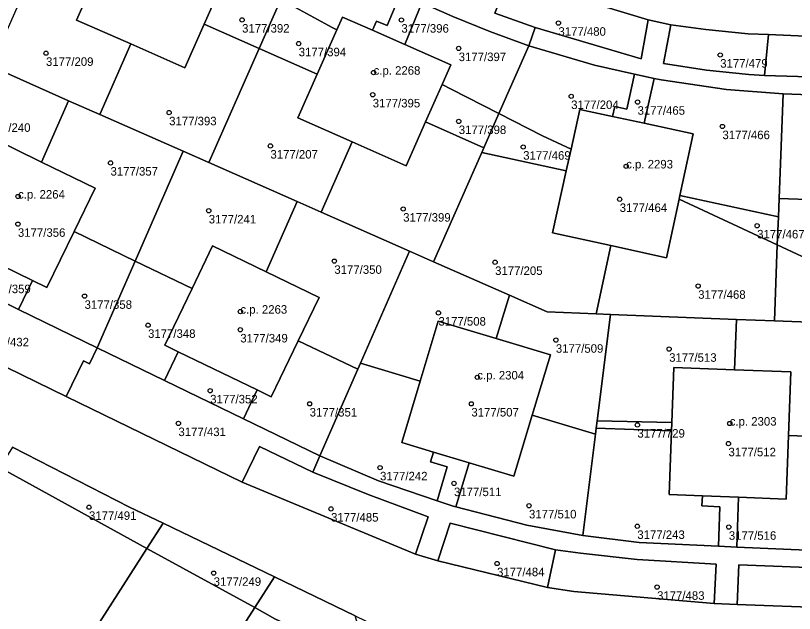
# Model space of a CAD drawing. Extents: x -878211 to -870363, y -1058464 to -1052522.
# Drawn here: x -874043.9 to -873952.4, y -1057102.1 to -1057031.9 of the extents above; entities that cross this region are included whole.
import ezdxf

# ---------------------------------------------------------------- set-up
doc = ezdxf.new("R2010")
doc.units = 0
for name, color, linetype in [('Vrstva 50', 7, 'Continuous'), ('Vrstva 51', 7, 'Continuous'), ('Vrstva 52', 7, 'Continuous')]:
    doc.layers.add(name, color=color, linetype=linetype)

msp = doc.modelspace()

# ---------------------------------------------------------------- linework, layer by layer
at = {"layer": 'Vrstva 50'}
for centre in [(-874017.26, -1057032.42994), (-873998.54, -1057032.43994), (-873980.09, -1057032.79994), (-874010.61, -1057035.20994), (-873991.81, -1057035.77994), (-874040.3, -1057036.33994), (-873961.08, -1057036.54994), (-874001.81, -1057038.61994), (-874001.91, -1057041.21994), (-873978.59, -1057041.40994), (-873970.79, -1057042.07994), (-874025.83, -1057043.31994), (-873991.8, -1057044.34994), (-873960.82, -1057044.94994), (-874013.93, -1057047.22994), (-873984.23, -1057047.35994), (-874032.72, -1057049.22994), (-873972.13, -1057049.62994), (-874043.58, -1057053.16994), (-873972.89, -1057053.49994), (-874021.18, -1057054.84994), (-873998.33, -1057054.63994), (-874043.6, -1057056.41994), (-873956.74, -1057056.60994), (-874006.42, -1057060.76994), (-873987.53, -1057060.89994), (-873963.67, -1057063.69994), (-874035.77, -1057064.87994), (-874017.46, -1057066.68994), (-873994.19, -1057066.84994), (-874028.31, -1057068.28994), (-874017.47, -1057068.82994), (-873980.39, -1057070.03994), (-873967.08, -1057071.09994), (-873989.62, -1057074.41994), (-874021.01, -1057075.98994), (-874009.32, -1057077.52994), (-873990.32, -1057077.52994), (-874024.74, -1057079.82994), (-873959.96, -1057079.83994), (-873970.81, -1057080.00994), (-873960.11, -1057082.19994), (-874001.05, -1057085.02994), (-873992.36, -1057086.87994), (-874035.25, -1057089.66994), (-874006.81, -1057089.86994), (-873983.55, -1057089.49994), (-873970.82, -1057091.90994), (-873960.07, -1057092.00994), (-873987.3, -1057096.28994), (-874020.6, -1057097.41994), (-873968.5, -1057099.05994)]:
    msp.add_circle(centre, 0.25, dxfattribs=at)
at = {"layer": 'Vrstva 51'}
for points in [[(-873985.92, -1057027.43), (-874007.37, -1057018.02), (-874010.17, -1057024.24), (-873998.64, -1057029.31), (-873996.13, -1057030.42), (-873992.49, -1057032.02), (-873988.16, -1057033.81), (-873983.57, -1057035.48), (-873982.84, -1057033.33), (-873987.56, -1057031.63)], [(-874021.72, -1057032.94), (-874018.93, -1057026.61), (-874018.75, -1057026.21), (-874024.13, -1057023.77), (-874027.95, -1057022.15), (-874031.47, -1057020.59), (-874034.44, -1057027.32), (-874036.71, -1057032.45), (-874030.34, -1057035.26), (-874023.98, -1057038.07)], [(-874033.98, -1057043.53), (-874030.34, -1057035.26), (-874036.71, -1057032.45), (-874034.44, -1057027.32), (-874040.88, -1057024.48), (-874046.79, -1057037.88), (-874037.64, -1057041.92)], [(-873998.64, -1057029.31), (-874010.17, -1057024.24), (-874012.72, -1057030.01), (-874006.66, -1057033.33), (-874006.13, -1057033.6), (-874005.47, -1057032.1), (-874001.95, -1057033.65), (-874001.46, -1057032.56), (-874000.23, -1057033.1)], [(-874012.72, -1057030.01), (-874018.93, -1057026.61), (-874021.72, -1057032.94), (-874015.27, -1057035.79)], [(-873969.54, -1057032.43), (-873985.92, -1057027.43), (-873987.56, -1057031.63), (-873982.84, -1057033.33), (-873970.35, -1057037)], [(-873996.13, -1057030.42), (-873998.64, -1057029.31), (-874000.23, -1057033.1), (-874001.46, -1057032.56), (-874001.95, -1057033.65), (-873998.15, -1057035.33)], [(-874006.13, -1057033.6), (-874006.66, -1057033.33), (-874012.72, -1057030.01), (-874015.27, -1057035.79), (-874008.43, -1057038.8)], [(-873996.13, -1057030.42), (-873998.15, -1057035.33), (-873992.74, -1057037.72), (-873993.75, -1057040.01), (-873992.71, -1057040.55), (-873987.08, -1057043.43), (-873983.57, -1057035.48), (-873988.16, -1057033.81), (-873992.49, -1057032.02)], [(-874004.33, -1057046.75), (-873997.97, -1057049.56), (-873995.7, -1057044.42), (-873993.75, -1057040.01), (-873992.74, -1057037.72), (-873998.15, -1057035.33), (-874001.95, -1057033.65), (-874005.47, -1057032.1), (-874006.13, -1057033.6), (-874008.43, -1057038.8), (-874010.7, -1057043.93)], [(-874021.18, -1057049.18), (-874015.27, -1057035.79), (-874021.72, -1057032.94), (-874023.98, -1057038.07), (-874030.34, -1057035.26), (-874033.98, -1057043.53), (-874024.17, -1057047.86)], [(-873921.93, -1057042.3), (-873921.84, -1057040.06), (-873930.24, -1057039.74), (-873936.25, -1057039.56), (-873936.07, -1057034.98), (-873938.78, -1057034.87), (-873938.93, -1057039.48), (-873955.88, -1057038.97), (-873957.71, -1057038.84), (-873962.68, -1057038.34), (-873967.73, -1057037.55), (-873966.9, -1057032.99), (-873969.54, -1057032.43), (-873970.35, -1057037), (-873982.84, -1057033.33), (-873983.57, -1057035.48), (-873975.87, -1057037.76), (-873971.16, -1057038.79), (-873968.85, -1057039.3), (-873968.02, -1057039.48), (-873960.34, -1057040.59), (-873953.7, -1057041.11), (-873939.25, -1057041.65), (-873937.04, -1057041.73)], [(-873955.39, -1057034.15), (-873957.79, -1057034.05), (-873962.76, -1057033.57), (-873966.9, -1057032.99), (-873967.73, -1057037.55), (-873962.68, -1057038.34), (-873957.71, -1057038.84), (-873955.88, -1057038.97)], [(-873955.39, -1057034.15), (-873955.88, -1057038.97), (-873938.93, -1057039.48), (-873938.78, -1057034.87)], [(-873987.08, -1057043.43), (-873981.97, -1057046.04), (-873978.61, -1057047.6), (-873977.58, -1057042.94), (-873973.72, -1057043.77), (-873973.47, -1057042.6), (-873972.05, -1057042.91), (-873971.16, -1057038.79), (-873975.87, -1057037.76), (-873983.57, -1057035.48)], [(-874056.22, -1057047.93), (-874049.53, -1057051.16), (-874047.06, -1057046.09), (-874040.82, -1057049.13), (-874037.64, -1057041.92), (-874046.79, -1057037.88), (-874051.01, -1057036.01)], [(-874008.43, -1057038.8), (-874015.27, -1057035.79), (-874021.18, -1057049.18), (-874010.8, -1057053.76), (-874007.97, -1057055.01), (-874004.33, -1057046.75), (-874010.7, -1057043.93)], [(-873970.01, -1057044.57), (-873968.85, -1057039.3), (-873971.16, -1057038.79), (-873972.05, -1057042.91), (-873973.47, -1057042.6), (-873973.72, -1057043.77)], [(-873953.7, -1057041.11), (-873960.34, -1057040.59), (-873968.02, -1057039.48), (-873968.85, -1057039.3), (-873970.01, -1057044.57), (-873964.24, -1057045.82), (-873965.82, -1057053.04), (-873954.24, -1057055.55), (-873954.16, -1057053.39)], [(-873987.08, -1057043.43), (-873992.71, -1057040.55), (-873993.75, -1057040.01), (-873995.7, -1057044.42), (-873988.85, -1057047.44)], [(-873939.25, -1057041.65), (-873953.7, -1057041.11), (-873954.16, -1057053.39), (-873945.29, -1057053.74), (-873945.02, -1057046.42), (-873940.97, -1057046.56), (-873940.93, -1057045.36), (-873939.38, -1057045.42)], [(-874024.17, -1057047.86), (-874033.98, -1057043.53), (-874037.64, -1057041.92), (-874040.82, -1057049.13), (-874034.53, -1057052.19), (-874037, -1057057.28), (-874029.82, -1057060.78)], [(-873967.41, -1057060.36), (-873965.92, -1057053.5), (-873965.82, -1057053.04), (-873964.24, -1057045.82), (-873970.01, -1057044.57), (-873973.72, -1057043.77), (-873977.58, -1057042.94), (-873978.61, -1057047.6), (-873979.17, -1057050.15), (-873980.77, -1057057.43), (-873973.92, -1057058.93)], [(-873978.61, -1057047.6), (-873981.97, -1057046.04), (-873987.08, -1057043.43), (-873988.85, -1057047.44), (-873989.1, -1057048), (-873979.17, -1057050.15)], [(-873994.76, -1057060.84), (-873989.1, -1057048), (-873988.85, -1057047.44), (-873995.7, -1057044.42), (-873997.97, -1057049.56), (-874004.33, -1057046.75), (-874007.97, -1057055.01), (-873997.59, -1057059.6)], [(-874040.82, -1057049.13), (-874047.06, -1057046.09), (-874049.53, -1057051.16), (-874052.74, -1057057.76), (-874051.14, -1057058.54), (-874041.88, -1057063.04), (-874040.2, -1057063.86), (-874037, -1057057.28), (-874034.53, -1057052.19)], [(-874021.18, -1057049.18), (-874024.17, -1057047.86), (-874029.82, -1057060.78), (-874023.14, -1057064), (-874020.72, -1057058.98), (-874014.44, -1057062.01), (-874010.8, -1057053.76)], [(-873985.83, -1057064.78), (-873981.4, -1057066.74), (-873975.66, -1057066.96), (-873973.92, -1057058.93), (-873980.77, -1057057.43), (-873979.17, -1057050.15), (-873989.1, -1057048), (-873994.76, -1057060.84)], [(-873965.92, -1057053.5), (-873954.37, -1057058.87), (-873954.24, -1057055.55), (-873965.82, -1057053.04)], [(-874003.34, -1057072.74), (-873997.59, -1057059.6), (-874007.97, -1057055.01), (-874010.8, -1057053.76), (-874014.44, -1057062.01), (-874008.2, -1057065.03), (-874010.66, -1057070.11), (-874003.66, -1057073.47)], [(-873959.18, -1057067.61), (-873954.7, -1057067.78), (-873954.37, -1057058.87), (-873965.92, -1057053.5), (-873967.41, -1057060.36), (-873973.92, -1057058.93), (-873975.66, -1057066.96), (-873973.97, -1057067.03)], [(-873938.76, -1057066.12), (-873938.58, -1057061.48), (-873945.56, -1057061.23), (-873945.29, -1057053.74), (-873954.16, -1057053.39), (-873954.24, -1057055.55), (-873954.37, -1057058.87)], [(-874043.53, -1057066.43), (-874034.27, -1057070.94), (-874029.82, -1057060.78), (-874037, -1057057.28), (-874040.2, -1057063.86), (-874041.88, -1057063.04)], [(-874034.27, -1057070.94), (-874043.53, -1057066.43), (-874052.79, -1057061.92), (-874060.66, -1057058.09), (-874061.57, -1057059.97), (-874057.02, -1057062.19), (-874059.05, -1057066.37), (-874037.93, -1057076.66), (-874035.89, -1057072.48), (-874035.19, -1057072.82)], [(-874052.79, -1057061.92), (-874043.53, -1057066.43), (-874041.88, -1057063.04), (-874051.14, -1057058.54)], [(-874010.66, -1057070.11), (-874008.2, -1057065.03), (-874014.44, -1057062.01), (-874020.72, -1057058.98), (-874023.14, -1057064), (-874026.35, -1057070.64), (-874024.76, -1057071.41), (-874015.48, -1057075.89), (-874013.83, -1057076.69)], [(-873944.43, -1057068.18), (-873938.85, -1057068.39), (-873938.76, -1057066.12), (-873954.37, -1057058.87), (-873954.7, -1057067.78)], [(-873985.83, -1057064.78), (-873994.76, -1057060.84), (-873997.59, -1057059.6), (-874003.34, -1057072.74), (-873996.33, -1057074.86), (-873994.21, -1057067.8), (-873987.42, -1057069.84)], [(-874034.27, -1057070.94), (-874026.39, -1057074.77), (-874024.76, -1057071.41), (-874026.35, -1057070.64), (-874023.14, -1057064), (-874029.82, -1057060.78)], [(-873975.65, -1057080.38), (-873975.54, -1057079.54), (-873973.97, -1057067.03), (-873975.66, -1057066.96), (-873981.4, -1057066.74), (-873985.83, -1057064.78), (-873987.42, -1057069.84), (-873981.04, -1057071.76), (-873983.17, -1057078.85), (-873975.74, -1057081.1)], [(-873985.33, -1057086.03), (-873983.17, -1057078.85), (-873981.04, -1057071.76), (-873987.42, -1057069.84), (-873994.21, -1057067.8), (-873996.33, -1057074.86), (-873998.5, -1057082.08), (-873994.77, -1057083.2), (-873990.58, -1057084.46)], [(-873966.75, -1057079.73), (-873966.52, -1057073.27), (-873959.41, -1057073.53), (-873959.18, -1057067.61), (-873973.97, -1057067.03), (-873975.54, -1057079.54)], [(-873944.93, -1057081.57), (-873944.43, -1057068.18), (-873954.7, -1057067.78), (-873959.18, -1057067.61), (-873959.41, -1057073.53), (-873952.77, -1057073.78), (-873953.05, -1057081.26)], [(-874017.11, -1057079.28), (-874008.11, -1057083.65), (-874003.66, -1057073.47), (-874010.66, -1057070.11), (-874013.83, -1057076.69), (-874015.48, -1057075.89)], [(-874008.95, -1057085.57), (-874008.11, -1057083.65), (-874017.11, -1057079.28), (-874026.39, -1057074.77), (-874034.27, -1057070.94), (-874035.19, -1057072.82), (-874035.89, -1057072.48), (-874037.93, -1057076.66), (-874017.24, -1057086.73), (-874015.21, -1057082.55)], [(-874026.39, -1057074.77), (-874017.11, -1057079.28), (-874015.48, -1057075.89), (-874024.76, -1057071.41)], [(-874001.23, -1057086.57), (-873994.35, -1057088.91), (-873993.16, -1057084.93), (-873995.11, -1057084.35), (-873994.77, -1057083.2), (-873998.5, -1057082.08), (-873996.33, -1057074.86), (-874003.34, -1057072.74), (-874003.66, -1057073.47), (-874008.11, -1057083.65)], [(-873966.75, -1057079.73), (-873966.79, -1057080.72), (-873967.06, -1057088.19), (-873963.17, -1057088.33), (-873958.92, -1057088.5), (-873953.33, -1057088.71), (-873953.05, -1057081.26), (-873952.77, -1057073.78), (-873959.41, -1057073.53), (-873966.52, -1057073.27)], [(-873990.58, -1057084.46), (-873992.16, -1057089.63), (-873983.8, -1057091.78), (-873977.23, -1057093), (-873975.74, -1057081.1), (-873983.17, -1057078.85), (-873985.33, -1057086.03)], [(-873975.65, -1057080.38), (-873966.79, -1057080.72), (-873966.75, -1057079.73), (-873975.54, -1057079.54)], [(-873975.65, -1057080.38), (-873975.74, -1057081.1), (-873977.23, -1057093), (-873970.59, -1057093.83), (-873961.3, -1057094.25), (-873961.14, -1057089.61), (-873963.22, -1057089.53), (-873963.17, -1057088.33), (-873967.06, -1057088.19), (-873966.79, -1057080.72)], [(-873958.92, -1057088.5), (-873959.13, -1057094.35), (-873945.43, -1057094.97), (-873944.93, -1057081.57), (-873953.05, -1057081.26), (-873953.33, -1057088.71)], [(-874028.45, -1057094.52), (-874026.55, -1057091.55), (-874030.48, -1057089.65), (-874044.25, -1057082.63), (-874045.76, -1057085.02)], [(-874017.24, -1057086.73), (-873996.87, -1057095.2), (-873995.38, -1057090.79), (-874002.45, -1057088.19), (-874008.95, -1057085.57), (-874015.21, -1057082.55)], [(-873994.35, -1057088.91), (-873992.47, -1057089.55), (-873992.16, -1057089.63), (-873990.58, -1057084.46), (-873994.77, -1057083.2), (-873995.11, -1057084.35), (-873993.16, -1057084.93)], [(-874028.45, -1057094.52), (-874045.76, -1057085.02), (-874066.14, -1057117.14), (-874049.63, -1057127.61), (-874037.16, -1057108.13)], [(-873961.3, -1057094.25), (-873959.13, -1057094.35), (-873958.92, -1057088.5), (-873963.17, -1057088.33), (-873963.22, -1057089.53), (-873961.14, -1057089.61)], [(-874013.45, -1057097.87), (-874026.55, -1057091.55), (-874028.45, -1057094.52), (-874015.76, -1057101.47)], [(-873994.27, -1057095.96), (-873981.38, -1057099.09), (-873980.43, -1057094.67), (-873992.8, -1057091.55)], [(-874037.16, -1057108.13), (-874031.32, -1057111.88), (-874028.37, -1057107.27), (-874022.05, -1057111.3), (-874015.76, -1057101.47), (-874028.45, -1057094.52)], [(-873981.38, -1057099.09), (-873978.27, -1057099.56), (-873961.79, -1057100.99), (-873961.56, -1057096.37), (-873970.83, -1057095.83), (-873977.48, -1057095.08), (-873980.43, -1057094.67)], [(-873936.79, -1057101.94), (-873936.57, -1057097.32), (-873958.9, -1057096.46), (-873959.08, -1057101.11)], [(-874013.4, -1057102.77), (-874003.28, -1057107.49), (-874003.22, -1057105.77), (-874003.45, -1057104.07), (-874003.97, -1057102.44), (-874013.45, -1057097.87), (-874015.76, -1057101.47)], [(-874008.89, -1057109.75), (-874004.75, -1057111.75), (-874004.21, -1057110.65), (-874003.79, -1057109.64), (-874003.47, -1057108.58), (-874003.28, -1057107.49), (-874013.4, -1057102.77), (-874015.76, -1057101.47), (-874022.05, -1057111.3), (-874016.71, -1057114.7), (-874021, -1057121.4), (-874016, -1057124.58), (-874012.98, -1057118.37)]]:
    msp.add_lwpolyline(points, close=True, dxfattribs=at)
for points in [[(-873985.92, -1057027.43), (-873969.54, -1057032.43), (-873966.9, -1057032.99), (-873962.76, -1057033.57), (-873957.79, -1057034.05), (-873955.39, -1057034.15), (-873938.78, -1057034.87), (-873936.07, -1057034.98), (-873930.07, -1057035.24), (-873905.32, -1057036.17), (-873905.55, -1057042.17), (-873905.05, -1057042.19), (-873901.53, -1057042.32), (-873905.48, -1057030.17)], [(-873867.32, -1057147.86), (-873873.31, -1057121.91), (-873882.49, -1057079.7), (-873884.85, -1057082.71), (-873884.6, -1057083.87), (-873882.79, -1057092.33), (-873883.64, -1057095.74), (-873886.85, -1057097.17), (-873888.84, -1057097.1), (-873889.1, -1057103.84), (-873912.98, -1057102.94), (-873929.08, -1057102.26), (-873931.79, -1057102.13), (-873936.79, -1057101.94), (-873959.08, -1057101.11), (-873961.79, -1057100.99), (-873978.27, -1057099.56), (-873981.38, -1057099.09), (-873994.27, -1057095.96), (-873996.87, -1057095.2), (-874017.24, -1057086.73), (-874037.93, -1057076.66), (-874059.05, -1057066.37)], [(-874044.25, -1057082.63), (-874030.48, -1057089.65), (-874026.55, -1057091.55), (-874013.45, -1057097.87), (-874003.97, -1057102.44), (-873996.93, -1057105.83), (-873996.05, -1057103.95), (-873943.69, -1057121.04), (-873943.45, -1057114.57), (-873943.37, -1057112.53), (-873943.23, -1057108.82), (-873943.19, -1057107.81), (-873914.96, -1057108.87), (-873885.69, -1057109.97), (-873885.91, -1057116.71), (-873882.01, -1057116.86), (-873881.76, -1057116.96), (-873878.4, -1057118.25), (-873876.38, -1057121.55), (-873873.72, -1057133.12), (-873870.17, -1057148.52)], [(-873945.43, -1057094.97), (-873959.13, -1057094.35), (-873961.3, -1057094.25), (-873970.59, -1057093.83), (-873977.23, -1057093), (-873983.8, -1057091.78), (-873992.16, -1057089.63), (-873992.47, -1057089.55), (-873994.35, -1057088.91), (-874001.23, -1057086.57), (-874008.11, -1057083.65), (-874008.95, -1057085.57), (-874002.45, -1057088.19), (-873995.38, -1057090.79), (-873996.87, -1057095.2), (-873994.27, -1057095.96), (-873992.8, -1057091.55), (-873980.43, -1057094.67), (-873977.48, -1057095.08), (-873970.83, -1057095.83), (-873961.56, -1057096.37), (-873961.79, -1057100.99), (-873959.08, -1057101.11), (-873958.9, -1057096.46), (-873936.57, -1057097.32)]]:
    msp.add_lwpolyline(points, dxfattribs=at)
at = {"layer": 'Vrstva 52'}
for points in [[(-874030.34, -1057035.26), (-874023.98, -1057038.07), (-874021.72, -1057032.94), (-874018.93, -1057026.61), (-874018.75, -1057026.21), (-874024.13, -1057023.77), (-874027.95, -1057022.15), (-874031.47, -1057020.59), (-874034.44, -1057027.32), (-874036.71, -1057032.45)], [(-874004.33, -1057046.75), (-873997.97, -1057049.56), (-873995.7, -1057044.42), (-873993.75, -1057040.01), (-873992.74, -1057037.72), (-873998.15, -1057035.33), (-874001.95, -1057033.65), (-874005.47, -1057032.1), (-874006.13, -1057033.6), (-874008.43, -1057038.8), (-874010.7, -1057043.93)], [(-873973.72, -1057043.77), (-873977.58, -1057042.94), (-873978.61, -1057047.6), (-873979.17, -1057050.15), (-873980.77, -1057057.43), (-873973.92, -1057058.93), (-873967.41, -1057060.36), (-873965.92, -1057053.5), (-873965.82, -1057053.04), (-873964.24, -1057045.82), (-873970.01, -1057044.57)], [(-874052.74, -1057057.76), (-874051.14, -1057058.54), (-874041.88, -1057063.04), (-874040.2, -1057063.86), (-874037, -1057057.28), (-874034.53, -1057052.19), (-874040.82, -1057049.13), (-874047.06, -1057046.09), (-874049.53, -1057051.16)], [(-874026.35, -1057070.64), (-874024.76, -1057071.41), (-874015.48, -1057075.89), (-874013.83, -1057076.69), (-874010.66, -1057070.11), (-874008.2, -1057065.03), (-874014.44, -1057062.01), (-874020.72, -1057058.98), (-874023.14, -1057064)], [(-873990.58, -1057084.46), (-873985.33, -1057086.03), (-873983.17, -1057078.85), (-873981.04, -1057071.76), (-873987.42, -1057069.84), (-873994.21, -1057067.8), (-873996.33, -1057074.86), (-873998.5, -1057082.08), (-873994.77, -1057083.2)], [(-873967.06, -1057088.19), (-873963.17, -1057088.33), (-873958.92, -1057088.5), (-873953.33, -1057088.71), (-873953.05, -1057081.26), (-873952.77, -1057073.78), (-873959.41, -1057073.53), (-873966.52, -1057073.27), (-873966.75, -1057079.73), (-873966.79, -1057080.72)]]:
    msp.add_lwpolyline(points, close=True, dxfattribs=at)

# ---------------------------------------------------------------- texts
at = {"layer": 'Vrstva 50'}
for s, p in [('3177/392', (-874017.26, -1057033.919)), ('3177/396', (-873998.54, -1057033.929)), ('3177/480', (-873980.09, -1057034.289)), ('3177/394', (-874010.61, -1057036.699)), ('3177/397', (-873991.81, -1057037.269)), ('3177/209', (-874040.3, -1057037.829)), ('3177/479', (-873961.08, -1057038.039)), ('c.p. 2268', (-874001.81, -1057038.87)), ('3177/395', (-874001.91, -1057042.709)), ('3177/204', (-873978.59, -1057042.899)), ('3177/465', (-873970.79, -1057043.569)), ('3177/393', (-874025.83, -1057044.809)), ('3177/240', (-874047.7, -1057045.579)), ('3177/398', (-873991.8, -1057045.839)), ('3177/466', (-873960.82, -1057046.439)), ('3177/207', (-874013.93, -1057048.719)), ('3177/469', (-873984.23, -1057048.849)), ('c.p. 2293', (-873972.13, -1057049.879)), ('3177/357', (-874032.72, -1057050.719)), ('c.p. 2264', (-874043.58, -1057053.419)), ('3177/464', (-873972.89, -1057054.989)), ('3177/241', (-874021.18, -1057056.339)), ('3177/399', (-873998.33, -1057056.129)), ('3177/356', (-874043.6, -1057057.909)), ('3177/467', (-873956.74, -1057058.099)), ('3177/350', (-874006.42, -1057062.259)), ('3177/205', (-873987.53, -1057062.389)), ('3177/359', (-874047.67, -1057064.529)), ('3177/468', (-873963.67, -1057065.189)), ('3177/358', (-874035.77, -1057066.369)), ('c.p. 2263', (-874017.46, -1057066.94)), ('3177/508', (-873994.19, -1057068.339)), ('3177/348', (-874028.31, -1057069.779)), ('3177/349', (-874017.47, -1057070.319)), ('3177/432', (-874047.88, -1057070.779)), ('3177/509', (-873980.39, -1057071.529)), ('3177/513', (-873967.08, -1057072.589)), ('c.p. 2304', (-873989.62, -1057074.669)), ('3177/352', (-874021.01, -1057077.479)), ('3177/351', (-874009.32, -1057079.019)), ('3177/507', (-873990.32, -1057079.019)), ('c.p. 2303', (-873959.96, -1057080.09)), ('3177/431', (-874024.74, -1057081.319)), ('3177/729', (-873970.81, -1057081.499)), ('3177/512', (-873960.11, -1057083.689)), ('3177/242', (-874001.05, -1057086.519)), ('3177/511', (-873992.36, -1057088.369)), ('3177/491', (-874035.25, -1057091.159)), ('3177/485', (-874006.81, -1057091.359)), ('3177/510', (-873983.55, -1057090.989)), ('3177/243', (-873970.82, -1057093.399)), ('3177/516', (-873960.07, -1057093.499)), ('3177/484', (-873987.3, -1057097.779)), ('3177/249', (-874020.6, -1057098.909)), ('3177/483', (-873968.5, -1057100.549))]:
    msp.add_text(s, height=0.999996, dxfattribs=at).set_placement(p)

doc.saveas('drawing.dxf')
